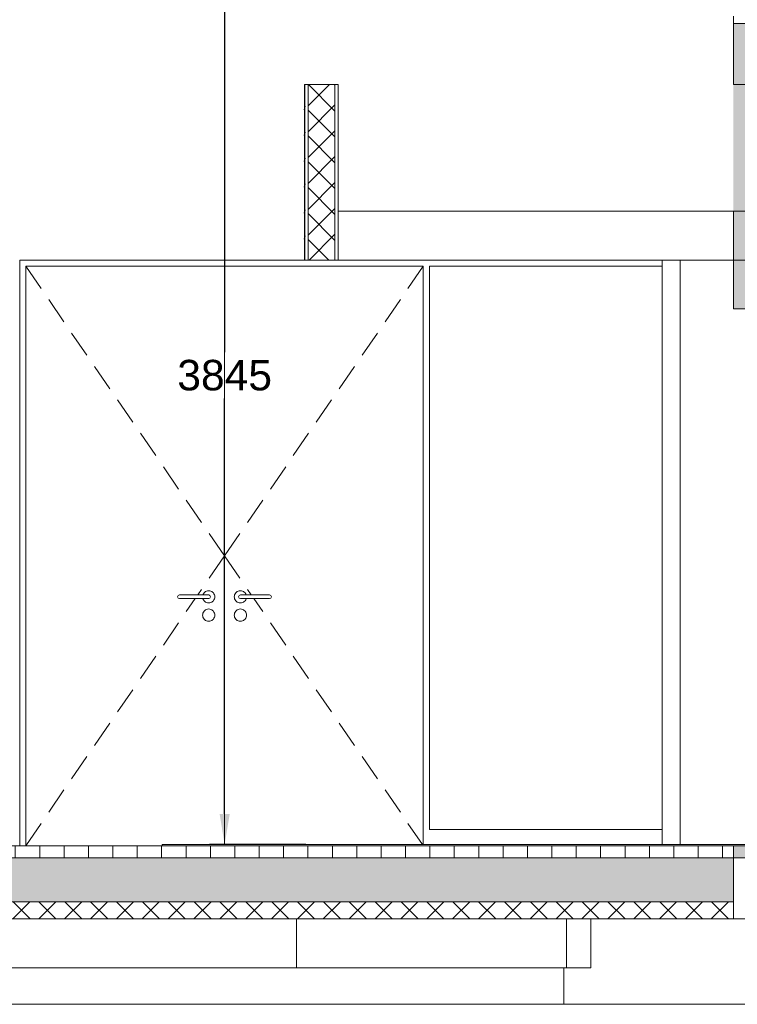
# Model space of a CAD drawing. Extents: x -156717 to 425753, y -51191 to 363295.
# Tile 456 of 502: x 310069 to 313011, y 193548 to 197583. Entities that reach past the tile are written whole.
import ezdxf

# ---------------------------------------------------------------- set-up
doc = ezdxf.new("R2010")
doc.units = 0
doc.header["$LTSCALE"] = 50
doc.linetypes.add('7 Voorgevel & doorsnede A-A$0$B0204', pattern=[1300, 1000, -100, 100, -100])
doc.layers.get('0').update_dxf_attribs({"linetype": 'CONTINUOUS'})
doc.layers.get('Defpoints').update_dxf_attribs({"linetype": 'CONTINUOUS'})
for name, color, linetype in [('7 Voorgevel & doorsnede A-A$0$00 Bestaand', 7, 'CONTINUOUS'), ('7 Voorgevel & doorsnede A-A$0$00 Bestaand Doorsnede-arcering', 7, 'CONTINUOUS'), ('7 Voorgevel & doorsnede A-A$0$00 Bestaande vloeren', 7, 'CONTINUOUS'), ('7 Voorgevel & doorsnede A-A$0$00 Bestaande vloeren Doorsnede-arcering', 7, 'CONTINUOUS'), ('7 Voorgevel & doorsnede A-A$0$00 Bestaande vloeren Laagscheidingslijnen', 7, 'CONTINUOUS'), ('7 Voorgevel & doorsnede A-A$0$00 Simple', 7, 'CONTINUOUS'), ('7 Voorgevel & doorsnede A-A$0$00 Simple Deuren', 7, 'CONTINUOUS'), ('7 Voorgevel & doorsnede A-A$0$00 Simple Doorsnede-arcering', 7, 'CONTINUOUS'), ('7 Voorgevel & doorsnede A-A$0$00 Simple Laagscheidingslijnen', 7, 'CONTINUOUS'), ('7 Voorgevel & doorsnede A-A$0$23 Vloeren', 7, 'CONTINUOUS'), ('7 Voorgevel & doorsnede A-A$0$90 Terrein', 7, 'CONTINUOUS'), ('WL570---_RETOUR', 112, 'CONTINUOUS')]:
    doc.layers.add(name, color=color, linetype=linetype)
doc.styles.get("Standard").update_dxf_attribs({"font": 'ARIAL.TTF'})
doc.dimstyles.new('ISO-25', dxfattribs={"dimtxt": 2.5, "dimasz": 2.5, "dimexe": 1.25, "dimexo": 0.625, "dimtad": 1, "dimtih": 1, "dimdec": 4, "dimdsep": 46, "dimtxsty": 'Standard', "dimcen": 2.5, "dimadec": 0, "dimazin": 0, "dimtfac": 1, "dimtdec": 4, "dimtmove": 0, "dimatfit": 3, "dimfxl": 0, "dimtvp": 1, "dimtolj": 1, "dimtzin": 0, "dimarcsym": 0})
pattern_1 = [(90, (108550.56, 1635.29), (-100, 0), [])]
pattern_2 = [(0, (108550.56, 1635.29), (0, 70), [0, -70])]
pattern_3 = [(45, (108550.56, 1635.29), (-53.03301, 53.03301), []), (135, (108550.56, 1635.29), (53.03301, 53.03301), [])]
pattern_4 = [(0, (108550.56, 1635.29), (0, 75), [0, -75])]

# ---------------------------------------------------------------- blocks, each defined once
blk = doc.blocks.new('7 Voorgevel & doorsnede A-A$0$Section Elem_284_3', base_point=(108550.6, 1635.3))
at = {"layer": '7 Voorgevel & doorsnede A-A$0$00 Bestaande vloeren Doorsnede-arcering', "linetype": 'Continuous', "lineweight": 0}
h = blk.add_hatch(dxfattribs=at)
h.set_pattern_fill('LIJNEN_VERT_100_0003', color=9, style=0, pattern_type=2)
h.set_pattern_definition(pattern_1)
h.paths.add_polyline_path([(83699.5, 1585.3), (83699.5, 1635.3), (73547.6, 1635.3), (73547.6, 1585.3)], flags=0)
h = blk.add_hatch(dxfattribs=at)
h.set_pattern_fill('11_GEWAPEND_BETON__I_H_W_73', color=9, style=0, pattern_type=2)
h.set_pattern_definition(pattern_2)
h.paths.add_polyline_path([(83699.5, 1405.3), (83699.5, 1585.3), (73547.6, 1585.3), (73547.6, 1405.3)], flags=0)
h = blk.add_hatch(dxfattribs=at)
h.set_pattern_fill('13_45GR_ISOLATIE_0003', color=9, style=0, pattern_type=2)
h.set_pattern_definition(pattern_3)
h.paths.add_polyline_path([(83699.5, 1335.3), (83699.5, 1405.3), (73547.6, 1405.3), (73547.6, 1335.3)], flags=0)
at = {"layer": '7 Voorgevel & doorsnede A-A$0$00 Bestaande vloeren', "color": 2, "linetype": 'Continuous', "lineweight": 0}
for p in [(73547.6, 1635.3), (83699.5, 1585.3)]:
    blk.add_line(p, (83699.5, 1635.3), dxfattribs=at)
at = {"layer": '7 Voorgevel & doorsnede A-A$0$00 Bestaande vloeren', "color": 3, "linetype": 'Continuous', "lineweight": 0}
for p, q in [((83699.5, 1405.3), (83699.5, 1585.3)), ((83699.5, 1335.3), (83699.5, 1405.3))]:
    blk.add_line(p, q, dxfattribs=at)
at = {"layer": '7 Voorgevel & doorsnede A-A$0$00 Bestaande vloeren', "color": 1, "linetype": 'Continuous', "lineweight": 0}
for p, q in [((73547.6, 1335.3), (83699.5, 1335.3)), ((83699.5, 1335.3), (83775.1, 1335.3))]:
    blk.add_line(p, q, dxfattribs=at)
at = {"layer": '7 Voorgevel & doorsnede A-A$0$00 Bestaande vloeren Laagscheidingslijnen', "color": 3, "linetype": 'Continuous', "lineweight": 0}
for p, q in [((73547.6, 1585.3), (83699.5, 1585.3)), ((73547.6, 1585.3), (83699.5, 1585.3)), ((73547.6, 1405.3), (83699.5, 1405.3)), ((73547.6, 1405.3), (83699.5, 1405.3))]:
    blk.add_line(p, q, dxfattribs=at)
blk = doc.blocks.new('7 Voorgevel & doorsnede A-A$0$Section Elem_286_3', base_point=(108550.6, 1635.3))
at = {"layer": '7 Voorgevel & doorsnede A-A$0$00 Bestaande vloeren Doorsnede-arcering', "linetype": 'Continuous', "lineweight": 0}
h = blk.add_hatch(dxfattribs=at)
h.set_pattern_fill('LIJNEN_VERT_100_0003', color=9, style=0, pattern_type=2)
h.set_pattern_definition(pattern_1)
h.paths.add_polyline_path([(96512.7, 5005.3), (96512.7, 5035.3), (83699.5, 5035.3), (83699.5, 5005.3)], flags=0)
h = blk.add_hatch(dxfattribs=at)
h.set_pattern_fill('11_GEWAPEND_BETON__I_H_W_73', color=9, style=0, pattern_type=2)
h.set_pattern_definition(pattern_2)
h.paths.add_polyline_path([(96512.7, 4755.3), (96512.7, 5005.3), (83699.5, 5005.3), (83699.5, 4755.3)], flags=0)
at = {"layer": '7 Voorgevel & doorsnede A-A$0$00 Bestaande vloeren', "color": 2, "linetype": 'Continuous', "lineweight": 0}
blk.add_line((83699.5, 5005.3), (83699.5, 5035.3), dxfattribs=at)
at = {"layer": '7 Voorgevel & doorsnede A-A$0$00 Bestaande vloeren', "color": 3, "linetype": 'Continuous', "lineweight": 0}
blk.add_line((83699.5, 4755.3), (83699.5, 5005.3), dxfattribs=at)
at = {"layer": '7 Voorgevel & doorsnede A-A$0$00 Bestaande vloeren', "color": 1, "linetype": 'Continuous', "lineweight": 0}
blk.add_line((83699.5, 4755.3), (96512.7, 4755.3), dxfattribs=at)
at = {"layer": '7 Voorgevel & doorsnede A-A$0$00 Bestaande vloeren Laagscheidingslijnen', "color": 3, "linetype": 'Continuous', "lineweight": 0}
blk.add_line((83699.5, 5005.3), (96512.7, 5005.3), dxfattribs=at)
blk.add_line((83699.5, 5005.3), (96512.7, 5005.3), dxfattribs=at)
blk = doc.blocks.new('7 Voorgevel & doorsnede A-A$0$Section Elem_337_3', base_point=(108550.6, 1635.3))
at = {"layer": '7 Voorgevel & doorsnede A-A$0$00 Bestaand', "color": 252, "linetype": 'Continuous', "lineweight": 0}
for p, q in [((81908.3, 1335.3), (81908.3, 1135.3)), ((83014.6, 1135.3), (83014.6, 1335.3)), ((81908.3, 1135.3), (83014.6, 1135.3))]:
    blk.add_line(p, q, dxfattribs=at)
blk = doc.blocks.new('7 Voorgevel & doorsnede A-A$0$Section Elem_450_3', base_point=(108550.6, 1635.3))
at = {"layer": '7 Voorgevel & doorsnede A-A$0$00 Simple Deuren', "color": 252, "linetype": 'Continuous', "lineweight": 0}
for p, q in [((80772.6, 4035.3), (80772.6, 1635.3)), ((81941.2, 4035.3), (80772.6, 4035.3)), ((80860.3, 3918.9), (80797.6, 4010.3)), ((80797.6, 1635.3), (80797.6, 4010.3)), ((80797.6, 4010.3), (82427.6, 4010.3)), ((81612.6, 1640.3), (81612.6, 4010.3)), ((82364.9, 3918.9), (82427.6, 4010.3)), ((82427.6, 4010.3), (82427.6, 1640.3)), ((82452.6, 1702.3), (82452.6, 4010.3)), ((82452.6, 4010.3), (83407.6, 4010.3)), ((80954.3, 3781.9), (80891.7, 3873.3)), ((82270.9, 3781.9), (82333.6, 3873.3)), ((81048.4, 3644.9), (80985.7, 3736.3)), ((82176.8, 3644.9), (82239.5, 3736.3)), ((81142.4, 3507.9), (81079.7, 3599.2)), ((82082.8, 3507.9), (82145.5, 3599.2)), ((81236.5, 3370.9), (81173.8, 3462.2)), ((81988.8, 3370.9), (82051.5, 3462.2)), ((81330.5, 3233.8), (81267.8, 3325.2)), ((81894.7, 3233.8), (81957.4, 3325.2)), ((81424.5, 3096.8), (81361.8, 3188.2)), ((81800.7, 3096.8), (81863.4, 3188.2)), ((81518.6, 2959.8), (81455.9, 3051.2)), ((81706.7, 2959.8), (81769.3, 3051.2)), ((81612.6, 2822.8), (81549.9, 2914.1)), ((81612.6, 2822.8), (81675.3, 2914.1)), ((81549.9, 2731.4), (81612.6, 2822.8)), ((81675.3, 2731.4), (81612.6, 2822.8)), ((81502.8, 2662.8), (81518.6, 2685.8)), ((81523.8, 2662.8), (81524.1, 2663.8)), ((81524.1, 2663.8), (81526, 2667.8)), ((81526, 2667.8), (81528.5, 2671.4)), ((81528.5, 2671.4), (81531.5, 2674.4)), ((81531.5, 2674.4), (81535.1, 2676.9)), ((81535.1, 2676.9), (81539.1, 2678.8)), ((81539.1, 2678.8), (81543.3, 2679.9)), ((81543.3, 2679.9), (81547.6, 2680.3)), ((81547.6, 2680.3), (81552, 2679.9)), ((81552, 2679.9), (81556.2, 2678.8)), ((81556.2, 2678.8), (81556.2, 2678.8)), ((81556.2, 2678.8), (81560.1, 2676.9)), ((81560.1, 2676.9), (81560.1, 2676.9)), ((81560.1, 2676.9), (81563.7, 2674.4)), ((81563.7, 2674.4), (81563.7, 2674.4)), ((81563.7, 2674.4), (81566.8, 2671.4)), ((81566.8, 2671.4), (81569.3, 2667.8)), ((81569.3, 2667.8), (81571.1, 2663.8)), ((81571.1, 2663.8), (81572.2, 2659.6)), ((81654.1, 2663.8), (81653, 2659.6)), ((81656, 2667.8), (81654.1, 2663.8)), ((81658.5, 2671.4), (81656, 2667.8)), ((81661.5, 2674.4), (81658.5, 2671.4)), ((81665.1, 2676.9), (81661.5, 2674.4)), ((81669.1, 2678.8), (81665.1, 2676.9)), ((81673.3, 2679.9), (81669.1, 2678.8)), ((81677.6, 2680.3), (81673.3, 2679.9)), ((81682, 2679.9), (81677.6, 2680.3)), ((81686.2, 2678.8), (81682, 2679.9)), ((81686.2, 2678.8), (81686.2, 2678.8)), ((81690.1, 2676.9), (81686.2, 2678.8)), ((81690.1, 2676.9), (81690.1, 2676.9)), ((81693.7, 2674.4), (81690.1, 2676.9)), ((81693.7, 2674.4), (81693.7, 2674.4)), ((81696.8, 2671.4), (81693.7, 2674.4)), ((81699.3, 2667.8), (81696.8, 2671.4)), ((81701.1, 2663.8), (81699.3, 2667.8)), ((81701.4, 2662.8), (81701.1, 2663.8)), ((81722.4, 2662.8), (81706.7, 2685.8)), ((81422.3, 2660.6), (81420.1, 2655.3)), ((81420.1, 2655.3), (81422.3, 2650)), ((81427.6, 2662.8), (81422.3, 2660.6)), ((81422.3, 2650), (81427.6, 2647.8)), ((81428, 2662.8), (81427.6, 2662.8)), ((81428, 2647.8), (81427.6, 2647.8)), ((81429.3, 2662.8), (81428, 2662.8)), ((81429.3, 2647.8), (81428, 2647.8)), ((81431.3, 2662.8), (81429.3, 2662.8)), ((81431.3, 2647.8), (81429.3, 2647.8)), ((81433.9, 2662.8), (81431.3, 2662.8)), ((81433.9, 2647.8), (81431.3, 2647.8)), ((81436.9, 2662.8), (81433.9, 2662.8)), ((81436.9, 2647.8), (81433.9, 2647.8)), ((81440.1, 2662.8), (81436.9, 2662.8)), ((81440.1, 2647.8), (81436.9, 2647.8)), ((81535.1, 2662.8), (81440.1, 2662.8)), ((81535.1, 2647.8), (81440.1, 2647.8)), ((81455.9, 2594.4), (81492.5, 2647.8)), ((81524.1, 2646.7), (81523.8, 2647.8)), ((81526, 2642.8), (81524.1, 2646.7)), ((81528.5, 2639.2), (81526, 2642.8)), ((81531.5, 2636.1), (81528.5, 2639.2)), ((81535.1, 2633.6), (81531.5, 2636.1)), ((81538.3, 2662.8), (81535.1, 2662.8)), ((81538.3, 2647.8), (81535.1, 2647.8)), ((81539.1, 2631.8), (81535.1, 2633.6)), ((81541.4, 2662.8), (81538.3, 2662.8)), ((81541.4, 2647.8), (81538.3, 2647.8)), ((81543.3, 2630.7), (81539.1, 2631.8)), ((81543.9, 2662.8), (81541.4, 2662.8)), ((81543.9, 2647.8), (81541.4, 2647.8)), ((81547.6, 2630.3), (81543.3, 2630.7)), ((81545.9, 2662.8), (81543.9, 2662.8)), ((81545.9, 2647.8), (81543.9, 2647.8)), ((81547.2, 2662.8), (81545.9, 2662.8)), ((81547.2, 2647.8), (81545.9, 2647.8)), ((81547.6, 2662.8), (81547.2, 2662.8)), ((81547.6, 2647.8), (81547.2, 2647.8)), ((81547.6, 2662.8), (81552.9, 2660.6)), ((81552.9, 2650), (81547.6, 2647.8)), ((81552, 2630.7), (81547.6, 2630.3)), ((81556.2, 2631.8), (81552, 2630.7)), ((81552.9, 2660.6), (81555.1, 2655.3)), ((81555.1, 2655.3), (81552.9, 2650)), ((81560.1, 2633.6), (81556.2, 2631.8)), ((81556.2, 2631.8), (81556.2, 2631.8)), ((81563.7, 2636.1), (81560.1, 2633.6)), ((81560.1, 2633.6), (81560.1, 2633.6)), ((81566.8, 2639.2), (81563.7, 2636.1)), ((81563.7, 2636.1), (81563.7, 2636.1)), ((81569.3, 2642.8), (81566.8, 2639.2)), ((81571.1, 2646.7), (81569.3, 2642.8)), ((81572.2, 2651), (81571.1, 2646.7)), ((81572.2, 2659.6), (81572.6, 2655.3)), ((81572.6, 2655.3), (81572.2, 2651)), ((81653, 2659.6), (81652.6, 2655.3)), ((81652.6, 2655.3), (81653, 2651)), ((81653, 2651), (81654.1, 2646.7)), ((81654.1, 2646.7), (81656, 2642.8)), ((81656, 2642.8), (81658.5, 2639.2)), ((81658.5, 2639.2), (81661.5, 2636.1)), ((81661.5, 2636.1), (81665.1, 2633.6)), ((81665.1, 2633.6), (81669.1, 2631.8)), ((81669.1, 2631.8), (81673.3, 2630.7)), ((81672.3, 2660.6), (81670.1, 2655.3)), ((81670.1, 2655.3), (81672.3, 2650)), ((81677.6, 2662.8), (81672.3, 2660.6)), ((81672.3, 2650), (81677.6, 2647.8)), ((81673.3, 2630.7), (81677.6, 2630.3)), ((81677.6, 2662.8), (81678, 2662.8)), ((81677.6, 2647.8), (81678, 2647.8)), ((81677.6, 2630.3), (81682, 2630.7)), ((81678, 2662.8), (81679.3, 2662.8)), ((81678, 2647.8), (81679.3, 2647.8)), ((81679.3, 2662.8), (81681.3, 2662.8)), ((81679.3, 2647.8), (81681.3, 2647.8)), ((81681.3, 2662.8), (81683.9, 2662.8)), ((81681.3, 2647.8), (81683.9, 2647.8)), ((81682, 2630.7), (81686.2, 2631.8)), ((81683.9, 2662.8), (81686.9, 2662.8)), ((81683.9, 2647.8), (81686.9, 2647.8)), ((81686.2, 2631.8), (81690.1, 2633.6)), ((81686.2, 2631.8), (81686.2, 2631.8)), ((81686.9, 2662.8), (81690.1, 2662.8)), ((81686.9, 2647.8), (81690.1, 2647.8)), ((81690.1, 2662.8), (81785.1, 2662.8)), ((81690.1, 2647.8), (81785.1, 2647.8)), ((81690.1, 2633.6), (81693.7, 2636.1)), ((81690.1, 2633.6), (81690.1, 2633.6)), ((81693.7, 2636.1), (81696.8, 2639.2)), ((81693.7, 2636.1), (81693.7, 2636.1)), ((81696.8, 2639.2), (81699.3, 2642.8)), ((81699.3, 2642.8), (81701.1, 2646.7)), ((81701.1, 2646.7), (81701.4, 2647.8)), ((81769.3, 2594.4), (81732.7, 2647.8)), ((81785.1, 2662.8), (81788.3, 2662.8)), ((81785.1, 2647.8), (81788.3, 2647.8)), ((81788.3, 2662.8), (81791.4, 2662.8)), ((81788.3, 2647.8), (81791.4, 2647.8)), ((81791.4, 2662.8), (81793.9, 2662.8)), ((81791.4, 2647.8), (81793.9, 2647.8)), ((81793.9, 2662.8), (81795.9, 2662.8)), ((81793.9, 2647.8), (81795.9, 2647.8)), ((81795.9, 2662.8), (81797.2, 2662.8)), ((81795.9, 2647.8), (81797.2, 2647.8)), ((81797.2, 2662.8), (81797.6, 2662.8)), ((81797.2, 2647.8), (81797.6, 2647.8)), ((81797.6, 2662.8), (81802.9, 2660.6)), ((81802.9, 2650), (81797.6, 2647.8)), ((81802.9, 2660.6), (81805.1, 2655.3)), ((81805.1, 2655.3), (81802.9, 2650)), ((81522.6, 2580.3), (81523, 2584.6)), ((81523, 2584.6), (81524.1, 2588.8)), ((81524.1, 2588.8), (81526, 2592.8)), ((81526, 2592.8), (81528.5, 2596.4)), ((81528.5, 2596.4), (81531.5, 2599.4)), ((81531.5, 2599.4), (81535.1, 2601.9)), ((81535.1, 2601.9), (81539.1, 2603.8)), ((81539.1, 2603.8), (81543.3, 2604.9)), ((81543.3, 2604.9), (81547.6, 2605.3)), ((81547.6, 2605.3), (81552, 2604.9)), ((81552, 2604.9), (81556.2, 2603.8)), ((81556.2, 2603.8), (81556.2, 2603.8)), ((81556.2, 2603.8), (81560.1, 2601.9)), ((81560.1, 2601.9), (81560.1, 2601.9)), ((81560.1, 2601.9), (81563.7, 2599.4)), ((81563.7, 2599.4), (81563.7, 2599.4)), ((81563.7, 2599.4), (81566.8, 2596.4)), ((81566.8, 2596.4), (81569.3, 2592.8)), ((81569.3, 2592.8), (81571.1, 2588.8)), ((81571.1, 2588.8), (81572.2, 2584.6)), ((81572.2, 2584.6), (81572.6, 2580.3)), ((81653, 2584.6), (81652.6, 2580.3)), ((81654.1, 2588.8), (81653, 2584.6)), ((81656, 2592.8), (81654.1, 2588.8)), ((81658.5, 2596.4), (81656, 2592.8)), ((81661.5, 2599.4), (81658.5, 2596.4)), ((81665.1, 2601.9), (81661.5, 2599.4)), ((81669.1, 2603.8), (81665.1, 2601.9)), ((81673.3, 2604.9), (81669.1, 2603.8)), ((81677.6, 2605.3), (81673.3, 2604.9)), ((81682, 2604.9), (81677.6, 2605.3)), ((81686.2, 2603.8), (81682, 2604.9)), ((81686.2, 2603.8), (81686.2, 2603.8)), ((81690.1, 2601.9), (81686.2, 2603.8)), ((81690.1, 2601.9), (81690.1, 2601.9)), ((81693.7, 2599.4), (81690.1, 2601.9)), ((81693.7, 2599.4), (81693.7, 2599.4)), ((81696.8, 2596.4), (81693.7, 2599.4)), ((81699.3, 2592.8), (81696.8, 2596.4)), ((81701.1, 2588.8), (81699.3, 2592.8)), ((81702.2, 2584.6), (81701.1, 2588.8)), ((81702.6, 2580.3), (81702.2, 2584.6)), ((81361.8, 2457.4), (81424.5, 2548.8)), ((81523, 2576), (81522.6, 2580.3)), ((81524.1, 2571.7), (81523, 2576)), ((81526, 2567.8), (81524.1, 2571.7)), ((81528.5, 2564.2), (81526, 2567.8)), ((81531.5, 2561.1), (81528.5, 2564.2)), ((81535.1, 2558.6), (81531.5, 2561.1)), ((81539.1, 2556.8), (81535.1, 2558.6)), ((81543.3, 2555.7), (81539.1, 2556.8)), ((81547.6, 2555.3), (81543.3, 2555.7)), ((81552, 2555.7), (81547.6, 2555.3)), ((81556.2, 2556.8), (81552, 2555.7)), ((81560.1, 2558.6), (81556.2, 2556.8)), ((81556.2, 2556.8), (81556.2, 2556.8)), ((81563.7, 2561.1), (81560.1, 2558.6)), ((81560.1, 2558.6), (81560.1, 2558.6)), ((81566.8, 2564.2), (81563.7, 2561.1)), ((81563.7, 2561.1), (81563.7, 2561.1)), ((81569.3, 2567.8), (81566.8, 2564.2)), ((81571.1, 2571.7), (81569.3, 2567.8)), ((81572.2, 2576), (81571.1, 2571.7)), ((81572.6, 2580.3), (81572.2, 2576)), ((81652.6, 2580.3), (81653, 2576)), ((81653, 2576), (81654.1, 2571.7)), ((81654.1, 2571.7), (81656, 2567.8)), ((81656, 2567.8), (81658.5, 2564.2)), ((81658.5, 2564.2), (81661.5, 2561.1)), ((81661.5, 2561.1), (81665.1, 2558.6)), ((81665.1, 2558.6), (81669.1, 2556.8)), ((81669.1, 2556.8), (81673.3, 2555.7)), ((81673.3, 2555.7), (81677.6, 2555.3)), ((81677.6, 2555.3), (81682, 2555.7)), ((81682, 2555.7), (81686.2, 2556.8)), ((81686.2, 2556.8), (81690.1, 2558.6)), ((81686.2, 2556.8), (81686.2, 2556.8)), ((81690.1, 2558.6), (81693.7, 2561.1)), ((81690.1, 2558.6), (81690.1, 2558.6)), ((81693.7, 2561.1), (81696.8, 2564.2)), ((81693.7, 2561.1), (81693.7, 2561.1)), ((81696.8, 2564.2), (81699.3, 2567.8)), ((81699.3, 2567.8), (81701.1, 2571.7)), ((81701.1, 2571.7), (81702.2, 2576)), ((81702.2, 2576), (81702.6, 2580.3)), ((81863.4, 2457.4), (81800.7, 2548.8)), ((81267.8, 2320.4), (81330.5, 2411.7)), ((81957.4, 2320.4), (81894.7, 2411.7)), ((81173.8, 2183.4), (81236.5, 2274.7)), ((82051.5, 2183.4), (81988.8, 2274.7)), ((81079.7, 2046.3), (81142.4, 2137.7)), ((82145.5, 2046.3), (82082.8, 2137.7)), ((80985.7, 1909.3), (81048.4, 2000.7)), ((82239.5, 1909.3), (82176.8, 2000.7)), ((80891.7, 1772.3), (80954.3, 1863.7)), ((82333.6, 1772.3), (82270.9, 1863.7)), ((80797.6, 1635.3), (80860.3, 1726.6)), ((82424.2, 1640.3), (82364.9, 1726.6)), ((83407.6, 1702.3), (82452.6, 1702.3))]:
    blk.add_line(p, q, dxfattribs=at)
blk = doc.blocks.new('7 Voorgevel & doorsnede A-A$0$Section Elem_453_3', base_point=(108550.6, 1635.3))
at = {"layer": '7 Voorgevel & doorsnede A-A$0$00 Simple Doorsnede-arcering', "linetype": 'Continuous', "lineweight": 0}
h = blk.add_hatch(dxfattribs=at)
h.set_pattern_fill('13_45GR_ISOLATIE_0003', color=9, style=0, pattern_type=2)
h.set_pattern_definition(pattern_3)
h.paths.add_polyline_path([(81941.2, 4755.3), (81941.2, 4035.3), (81941.5, 4035.3), (81941.5, 4755.3)], flags=0)
h = blk.add_hatch(dxfattribs=at)
h.set_pattern_fill('10_GIPS_0003', color=9, style=0, pattern_type=2)
h.set_pattern_definition(pattern_4)
h.paths.add_polyline_path([(81941.5, 4755.3), (81941.5, 4035.3), (81955.3, 4035.3), (81955.3, 4755.3)], flags=0)
h = blk.add_hatch(dxfattribs=at)
h.set_pattern_fill('13_45GR_ISOLATIE_0003', color=9, style=0, pattern_type=2)
h.set_pattern_definition(pattern_3)
h.paths.add_polyline_path([(81955.3, 4755.3), (81955.3, 4035.3), (82065.5, 4035.3), (82065.5, 4755.3)], flags=0)
h = blk.add_hatch(dxfattribs=at)
h.set_pattern_fill('10_GIPS_0003', color=9, style=0, pattern_type=2)
h.set_pattern_definition(pattern_4)
h.paths.add_polyline_path([(82065.5, 4035.3), (82078.1, 4035.3), (82078.1, 4755.3), (82065.5, 4755.3)], flags=0)
at = {"layer": '7 Voorgevel & doorsnede A-A$0$00 Simple', "color": 1, "linetype": 'Continuous', "lineweight": 0}
for p, q in [((81941.2, 4035.3), (81941.2, 4755.3)), ((81941.2, 4755.3), (81941.5, 4755.3)), ((81941.5, 4035.3), (81941.5, 4755.3)), ((81941.5, 4755.3), (81955.3, 4755.3)), ((81941.5, 4035.3), (81941.5, 4755.3)), ((81955.3, 4755.3), (82065.5, 4755.3)), ((82065.5, 4755.3), (82078.1, 4755.3)), ((82078.1, 4755.3), (82078.2, 4755.3)), ((82078.1, 4035.3), (82078.1, 4755.3)), ((81941.2, 4035.3), (81941.5, 4035.3)), ((81941.5, 4035.3), (81955.3, 4035.3)), ((81955.3, 4035.3), (82065.5, 4035.3)), ((82065.5, 4035.3), (82078.1, 4035.3))]:
    blk.add_line(p, q, dxfattribs=at)
at = {"layer": '7 Voorgevel & doorsnede A-A$0$00 Simple Laagscheidingslijnen', "color": 9, "linetype": 'Continuous', "lineweight": 0}
for p, q in [((81955.3, 4035.3), (81955.3, 4755.3)), ((81955.3, 4035.3), (81955.3, 4755.3)), ((82065.5, 4035.3), (82065.5, 4755.3)), ((82065.5, 4035.3), (82065.5, 4755.3))]:
    blk.add_line(p, q, dxfattribs=at)
blk = doc.blocks.new('7 Voorgevel & doorsnede A-A$0$Section Elem_478_3', base_point=(108550.6, 1635.3))
at = {"layer": '7 Voorgevel & doorsnede A-A$0$00 Bestaand Doorsnede-arcering', "linetype": 'Continuous', "lineweight": 0}
for points in [[(83699.5, 4755.3), (83699.5, 3835.3), (83899.9, 3835.3), (83899.9, 4755.3)], [(83699.5, 1635.3), (83699.5, 1585.3), (83899.9, 1585.3), (83899.9, 1635.3)]]:
    blk.add_hatch(color=255, dxfattribs=at).paths.add_polyline_path(points, flags=0)
at = {"layer": '7 Voorgevel & doorsnede A-A$0$00 Bestaand', "color": 1, "linetype": 'Continuous', "lineweight": 0}
for p, q in [((83699.5, 4755.3), (83899.9, 4755.3)), ((83899.9, 3835.3), (83899.9, 4755.3)), ((83699.5, 3835.3), (83699.5, 4235.3)), ((83975.1, 4035.3), (83975.1, 1640.3)), ((83699.5, 3835.3), (83899.9, 3835.3)), ((83699.5, 1585.3), (83699.5, 1635.3)), ((83699.5, 1635.3), (83899.9, 1635.3)), ((83899.9, 1585.3), (83899.9, 1635.3)), ((83699.5, 1585.3), (83899.9, 1585.3))]:
    blk.add_line(p, q, dxfattribs=at)
blk = doc.blocks.new('7 Voorgevel & doorsnede A-A$0$Section Elem_513_3', base_point=(108550.6, 1635.3))
at = {"layer": '7 Voorgevel & doorsnede A-A$0$00 Simple Deuren', "color": 1, "linetype": 'Continuous', "lineweight": 0}
for p, q in [((82078.1, 4035.3), (82079.2, 4035.3)), ((83481.2, 4035.3), (83481.2, 1640.3))]:
    blk.add_line(p, q, dxfattribs=at)
at = {"layer": '7 Voorgevel & doorsnede A-A$0$00 Simple Deuren', "color": 252, "linetype": 'Continuous', "lineweight": 0}
blk.add_line((83407.6, 4035.3), (83407.6, 1640.3), dxfattribs=at)
blk = doc.blocks.new('7 Voorgevel & doorsnede A-A$0$Section Elem_527_3', base_point=(108550.6, 1635.3))
at = {"layer": '7 Voorgevel & doorsnede A-A$0$00 Bestaand', "color": 252, "linetype": 'Continuous', "lineweight": 0}
for p, q in [((83114.6, 1335.3), (83114.6, 1135.3)), ((83114.6, 1135.3), (83014.6, 1135.3))]:
    blk.add_line(p, q, dxfattribs=at)
blk = doc.blocks.new('7 Voorgevel & doorsnede A-A$0$Section Elem_561_3', base_point=(108550.6, 1635.3))
at = {"layer": '7 Voorgevel & doorsnede A-A$0$23 Vloeren', "color": 2, "linetype": 'Continuous', "lineweight": 0}
for p, q in [((82079.2, 4235.3), (83899.9, 4235.3)), ((82079.2, 4035.3), (82079.2, 4235.3)), ((82079.2, 4035.3), (90108.3, 4035.3))]:
    blk.add_line(p, q, dxfattribs=at)
blk = doc.blocks.new('7 Voorgevel & doorsnede A-A$0$Section Elem_566_3', base_point=(108550.6, 1635.3))
at = {"layer": '7 Voorgevel & doorsnede A-A$0$23 Vloeren', "color": 2, "linetype": 'Continuous', "lineweight": 0}
for p, q in [((81356.9, 1640.3), (90829.9, 1640.3)), ((81356.9, 1635.3), (81356.9, 1640.3)), ((81356.9, 1635.3), (83816.7, 1635.3))]:
    blk.add_line(p, q, dxfattribs=at)
blk = doc.blocks.new('7 Voorgevel & doorsnede A-A$0$Section Elem_569_3', base_point=(108550.6, 1635.3))
at = {"layer": '7 Voorgevel & doorsnede A-A$0$90 Terrein', "color": 252, "linetype": 'Continuous', "lineweight": 0}
for p, q in [((83004, 1135.3), (83004, 985.3)), ((73307.6, 985.3), (81908.3, 985.3)), ((81908.3, 985.3), (83004, 985.3)), ((83004, 985.3), (87398.6, 985.3))]:
    blk.add_line(p, q, dxfattribs=at)
blk = doc.blocks.new('7 Voorgevel & doorsnede A-A$0$Section Elem_683_3', base_point=(108550.6, 1635.3))
at = {"layer": '7 Voorgevel & doorsnede A-A$0$00 Bestaand', "color": 252, "linetype": 'Continuous', "lineweight": 0}
blk.add_line((74703.8, 1135.3), (81908.3, 1135.3), dxfattribs=at)
blk = doc.blocks.new('7 Voorgevel & doorsnede A-A$0$A DOORSNEDE A-A_STORY_MARKER', base_point=(108550.6, 1635.3))
at = {"color": 9, "linetype": '7 Voorgevel & doorsnede A-A$0$B0204', "lineweight": 0}
blk.add_line((68885.1, 1635.3), (99506.2, 1635.3), dxfattribs=at)
blk = doc.blocks.new('*D766')
at = {"layer": 'Defpoints', "color": 0, "transparency": 16777216}
for p in [(310909, 198047.8), (311273, 198047.8), (311273, 194202.8)]:
    blk.add_point(p, dxfattribs=at)
at = {"layer": 'WL570---_RETOUR', "color": 0, "lineweight": -2, "transparency": 16777216}
for p, q in [((311241.7, 198047.8), (310846.5, 198047.8)), ((310909, 197922.8), (310909, 196220.4)), ((310909, 194327.8), (310909, 196030.2)), ((311241.7, 194202.8), (310846.5, 194202.8))]:
    blk.add_line(p, q, dxfattribs=at)
at = {"layer": 'WL570---_RETOUR', "color": 0, "transparency": 16777216}
for points in [[(310888.2, 197922.8), (310929.8, 197922.8), (310909, 198047.8)], [(310888.2, 194327.8), (310929.8, 194327.8), (310909, 194202.8)]]:
    blk.add_solid(points, dxfattribs=at)
at = {"layer": 'WL570---_RETOUR', "color": 0, "transparency": 16777216, "insert": (310909, 196125.3), "char_height": 125, "attachment_point": 5}
blk.add_mtext('\\A1;3845', dxfattribs=at)

msp = doc.modelspace()

# ---------------------------------------------------------------- block references
at = {"linetype": 'Continuous', "lineweight": 0}
msp.add_blockref('7 Voorgevel & doorsnede A-A$0$A DOORSNEDE A-A_STORY_MARKER', (337846.4774, 194197.76673), dxfattribs=at)
at = {"layer": '7 Voorgevel & doorsnede A-A$0$00 Bestaand', "color": 9, "lineweight": 0}
for name in ['7 Voorgevel & doorsnede A-A$0$Section Elem_683_3', '7 Voorgevel & doorsnede A-A$0$Section Elem_478_3', '7 Voorgevel & doorsnede A-A$0$Section Elem_337_3', '7 Voorgevel & doorsnede A-A$0$Section Elem_527_3']:
    msp.add_blockref(name, (337846.4774, 194197.76673), dxfattribs=at)
at = {"layer": '7 Voorgevel & doorsnede A-A$0$00 Bestaande vloeren', "color": 9, "lineweight": 0}
for name in ['7 Voorgevel & doorsnede A-A$0$Section Elem_286_3', '7 Voorgevel & doorsnede A-A$0$Section Elem_284_3']:
    msp.add_blockref(name, (337846.4774, 194197.76673), dxfattribs=at)
at = {"layer": '7 Voorgevel & doorsnede A-A$0$00 Simple', "color": 9, "lineweight": 0}
msp.add_blockref('7 Voorgevel & doorsnede A-A$0$Section Elem_453_3', (337846.4774, 194197.76673), dxfattribs=at)
at = {"layer": '7 Voorgevel & doorsnede A-A$0$00 Simple Deuren', "color": 9, "lineweight": 0}
for name in ['7 Voorgevel & doorsnede A-A$0$Section Elem_450_3', '7 Voorgevel & doorsnede A-A$0$Section Elem_513_3']:
    msp.add_blockref(name, (337846.4774, 194197.76673), dxfattribs=at)
at = {"layer": '7 Voorgevel & doorsnede A-A$0$23 Vloeren', "color": 9, "lineweight": 0}
for name in ['7 Voorgevel & doorsnede A-A$0$Section Elem_561_3', '7 Voorgevel & doorsnede A-A$0$Section Elem_566_3']:
    msp.add_blockref(name, (337846.4774, 194197.76673), dxfattribs=at)
at = {"layer": '7 Voorgevel & doorsnede A-A$0$90 Terrein', "color": 9, "lineweight": 0}
msp.add_blockref('7 Voorgevel & doorsnede A-A$0$Section Elem_569_3', (337846.4774, 194197.76673), dxfattribs=at)

# ---------------------------------------------------------------- dimensions: what is measured, and where the dimension line sits
at = {"layer": 'WL570---_RETOUR'}
dim = msp.add_linear_dim(base=(310909.00333, 198047.79899), p1=(311272.96592, 194202.76673), p2=(311272.96592, 198047.79899), angle=90, dimstyle='ISO-25', override={"dimscale": 50, "dimdec": 0}, dxfattribs=at)
dim.commit()
dim.dimension.update_dxf_attribs({"geometry": '*D766', "text_midpoint": (310909.00333, 196125.28286)})

doc.saveas('drawing.dxf')
